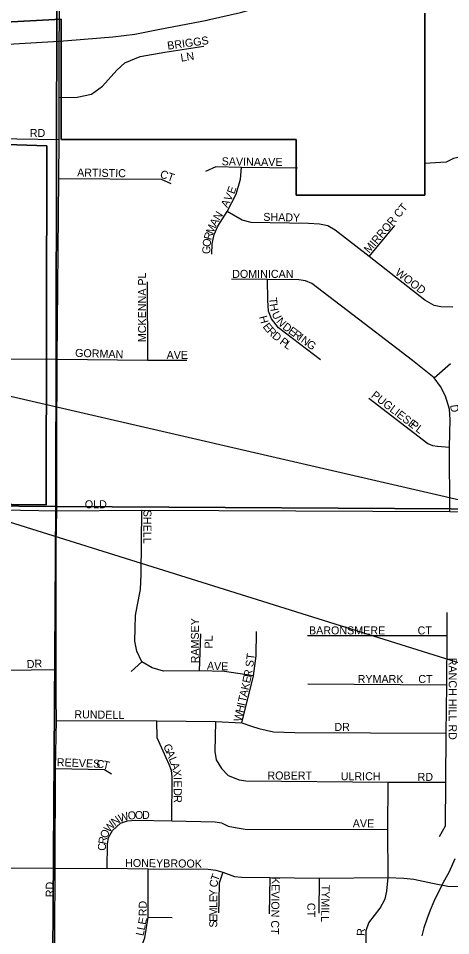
# Model space of a CAD drawing. Extents: x -209 to 4852, y 0 to 905.
# Drawn here: x 365.76 to 375.98, y 248.27 to 269.97 of the extents above; entities that cross this region are included whole.
import ezdxf

# ---------------------------------------------------------------- set-up
doc = ezdxf.new("R2010")
doc.units = 0
for name, color, linetype in [('GM_X_Airport_Location_Class_2', 7, 'Continuous'), ('GM_X_Airport_Location_Class_3', 7, 'Continuous'), ('GM_X_County_Road', 7, 'Continuous'), ('GM_X_Minor_River', 7, 'Continuous'), ('GM_X_Rail_Line_Text', 7, 'Continuous'), ('GM_X_US_Location', 7, 'Continuous'), ('SH_Text', 7, 'Continuous')]:
    doc.layers.add(name, color=color, linetype=linetype)

msp = doc.modelspace()

# ---------------------------------------------------------------- linework, layer by layer
at = {"layer": 'GM_X_Airport_Location_Class_2'}
for points in [[(366.727, 269.899), (366.736, 271.768), (366.736, 271.805), (366.749, 273.236), (366.748, 273.3)], [(366.666, 259.895), (366.672, 261.912), (366.712, 266.186), (366.721, 267.108), (366.723, 268.101), (366.724, 269.433), (366.727, 269.899)], [(366.723, 268.101), (367.15, 268.113), (367.482, 268.182), (367.744, 268.37), (368.082, 268.75), (368.275, 268.92), (368.636, 269.07), (369.216, 269.173), (370.141, 269.318)], [(362.656, 267.196), (363.658, 267.168), (365.717, 267.126), (366.721, 267.108)], [(381.811, 266.685), (381.776, 266.685), (381.337, 266.685), (381.106, 266.749), (380.686, 266.837), (380.436, 266.845), (380.215, 266.829), (379.914, 266.774), (379.649, 266.722), (379.454, 266.705), (378.457, 266.699), (377.3, 266.702), (376.519, 266.719), (376.25, 266.705), (376.043, 266.655), (375.872, 266.572), (375.367, 266.544)], [(372.353, 266.434), (371.033, 266.449), (370.426, 266.458), (370.177, 266.352)], [(370.329, 264.398), (370.335, 264.641), (370.386, 264.86), (370.474, 265.06), (370.69, 265.406), (370.908, 265.815), (371.006, 266.167), (371.033, 266.449)], [(366.712, 266.186), (369.133, 266.167), (369.363, 266.07)], [(376.024, 263.142), (375.742, 263.148), (375.587, 263.184), (375.368, 263.31), (374.052, 264.344), (373.245, 264.966), (373.072, 265.063), (372.872, 265.108), (372.614, 265.12), (371.26, 265.142), (371.045, 265.202), (370.69, 265.406)], [(374.052, 264.344), (374.66, 265.07)], [(368.819, 261.887), (368.808, 263.745)], [(375.958, 258.306), (375.952, 259.832), (375.966, 260.486), (375.945, 260.727), (375.852, 261.034), (375.735, 261.264), (375.583, 261.468), (375.074, 261.878), (374.068, 262.656), (372.697, 263.7), (372.542, 263.765), (372.384, 263.786), (371.647, 263.793), (370.796, 263.806)], [(372.897, 261.895), (371.905, 262.649), (371.743, 262.863), (371.671, 263.045), (371.65, 263.307), (371.647, 263.793)], [(365.505, 261.916), (366.672, 261.912)], [(366.672, 261.912), (368.819, 261.887), (369.736, 261.886)], [(375.583, 261.468), (375.973, 261.809)], [(374.045, 260.987), (375.439, 259.918), (375.55, 259.868), (375.668, 259.85), (375.952, 259.832)], [(366.652, 253.893), (366.647, 254.559), (366.654, 257.55), (366.662, 258.326), (366.666, 259.895)], [(364.942, 258.353), (366.662, 258.326)], [(366.662, 258.326), (368.676, 258.342)], [(371.314, 254.417), (370.632, 254.52), (370.04, 254.539), (369.185, 254.529), (368.919, 254.613), (368.673, 254.75), (368.558, 255.006), (368.513, 255.24), (368.519, 255.544), (368.529, 255.845), (368.564, 256.06), (368.641, 256.463), (368.663, 256.819), (368.676, 258.342)], [(368.676, 258.342), (375.958, 258.306), (383.945, 258.276), (386.643, 258.282), (387.847, 258.268), (390.832, 258.269)], [(375.71, 250.617), (375.855, 250.871), (375.865, 251.903), (375.871, 253.064), (375.887, 254.196), (375.89, 255.369), (375.894, 255.919)], [(371.04, 253.304), (371.314, 254.417), (371.375, 254.894), (371.388, 255.471)], [(370.04, 254.539), (370.069, 255.41)], [(375.89, 255.369), (372.595, 255.367)], [(366.647, 254.559), (365.472, 254.546), (363.267, 254.581), (362.838, 254.592), (362.503, 254.682), (362.177, 254.818), (361.775, 254.95), (361.559, 254.975), (361.247, 254.982), (359.404, 254.992), (359.297, 254.986), (359.142, 254.94), (358.952, 254.864), (358.753, 254.725), (358.452, 254.373)], [(368.673, 254.75), (368.426, 254.523)], [(375.887, 254.196), (372.598, 254.223)], [(366.623, 249.692), (366.624, 249.862), (366.638, 252.224), (366.657, 253.363), (366.652, 253.893)], [(366.657, 253.363), (369.026, 253.352), (370.417, 253.337), (371.04, 253.304), (371.267, 253.23)], [(369.382, 250.992), (369.396, 252.027), (369.38, 252.177), (369.32, 252.32), (369.04, 252.956), (369.026, 253.352)], [(370.417, 253.337), (370.401, 252.632), (370.434, 252.429), (370.561, 252.23), (370.716, 252.064), (370.978, 251.96), (371.133, 251.933), (374.5, 251.902), (375.865, 251.903)], [(371.267, 253.23), (371.438, 253.174), (371.789, 253.093), (372.289, 253.078), (375.871, 253.064)], [(366.638, 252.224), (367.789, 252.2), (367.962, 252.098)], [(373.587, 238.273), (373.597, 239.953), (373.629, 240.192), (373.678, 240.397), (373.821, 240.886), (373.869, 241.289), (373.88, 242.357), (373.893, 245.342), (373.964, 245.714), (373.977, 245.957), (373.976, 247.446), (373.976, 248.097), (373.981, 248.394), (374.041, 248.58), (374.312, 248.924), (374.425, 249.144), (374.469, 249.325), (374.496, 249.647), (374.487, 250.782), (374.5, 251.902)], [(367.854, 249.872), (367.86, 250.436), (367.889, 250.596), (367.978, 250.764), (368.17, 250.933), (368.336, 250.986), (368.526, 251.003), (369.382, 250.992), (370.405, 250.968), (370.556, 250.939), (370.718, 250.865), (370.928, 250.821), (371.12, 250.791), (374.487, 250.782)], [(366.624, 249.862), (365.444, 249.867)], [(366.624, 249.862), (367.854, 249.872), (368.826, 249.854), (370.245, 249.845), (370.426, 249.825), (370.594, 249.774), (370.865, 249.676), (371.029, 249.654), (371.698, 249.649), (372.87, 249.635), (374.496, 249.647), (374.867, 249.632), (375.107, 249.61), (375.546, 249.515), (375.907, 249.444), (377.299, 249.43)], [(368.541, 247.677), (368.744, 248.218), (368.826, 248.712), (368.826, 249.854)], [(366.618, 248.491), (366.623, 249.692)], [(370.594, 249.774), (370.5, 249.518), (370.492, 249.102), (370.487, 248.815)], [(371.698, 249.649), (371.685, 248.787)], [(372.87, 249.635), (372.863, 248.807)], [(368.826, 248.712), (369.393, 248.7)], [(366.594, 244.69), (366.601, 245.344), (366.615, 247.754), (366.618, 248.491)]]:
    msp.add_lwpolyline(points, dxfattribs=at)
at = {"layer": 'GM_X_County_Road'}
msp.add_lwpolyline([(376.072, 250.092), (375.944, 249.782), (375.834, 249.587), (375.683, 249.293), (375.58, 249.082), (375.493, 248.878), (375.412, 248.667), (375.34, 248.455), (375.298, 248.266)], dxfattribs=at)
at = {"layer": 'GM_X_Minor_River'}
for points in [[(346.598, 278.641), (366.685, 278.54), (366.643, 258.429), (346.459, 258.607)], [(366.685, 278.54), (386.82, 278.559), (386.662, 258.306), (366.643, 258.429)], [(366.643, 258.429), (366.505, 238.365), (365.444, 238.341), (346.478, 238.465), (346.459, 258.607)], [(386.662, 258.306), (386.645, 238.294), (385.487, 238.317), (366.505, 238.365), (366.643, 258.429)]]:
    msp.add_lwpolyline(points, close=True, dxfattribs=at)
at = {"layer": 'GM_X_Rail_Line_Text'}
for points in [[(370.277, 269.948), (371.01, 270.115), (372.119, 270.44), (373.021, 270.732), (374.64, 271.359)], [(369.101, 269.715), (370.222, 269.935), (370.277, 269.948)], [(366.923, 269.45), (367.987, 269.538), (368.513, 269.604)], [(368.513, 269.604), (368.585, 269.613), (369.101, 269.715)], [(365.317, 269.355), (365.382, 269.358), (366.724, 269.433), (366.923, 269.45)]]:
    msp.add_lwpolyline(points, dxfattribs=at)
at = {"layer": 'GM_X_US_Location'}
for points in [[(341.454, 263.636), (346.334, 263.644), (346.334, 264.483), (347.817, 264.475), (347.818, 258.645), (366.417, 258.468), (366.426, 266.956), (362.656, 267.082), (362.656, 269.732), (366.766, 269.959), (366.766, 267.107), (372.327, 267.107), (372.327, 265.791), (375.367, 265.792), (375.367, 270.094)], [(375.367, 270.094), (375.367, 265.792), (372.327, 265.791), (372.327, 267.107), (366.766, 267.107), (366.766, 269.959), (362.656, 269.732), (362.656, 267.082), (366.426, 266.956), (366.417, 258.468), (347.818, 258.645), (347.817, 264.475), (346.334, 264.483), (346.334, 263.644), (341.454, 263.636)], [(375.367, 270.094), (375.367, 265.792), (372.327, 265.791), (372.327, 267.107), (366.766, 267.107), (366.766, 269.959), (362.656, 269.732), (362.656, 267.082), (366.426, 266.956), (366.417, 258.468), (347.818, 258.645), (347.817, 264.475), (346.334, 264.483), (346.334, 263.644), (341.454, 263.636)]]:
    msp.add_lwpolyline(points, dxfattribs=at)
at = {"layer": 'SH_Text'}
msp.add_lwpolyline([(329.283, 269.416), (400.488, 252.966), (430.167, 252.966), (430.167, 247.327), (400.495, 247.1)], close=True, dxfattribs=at)

# ---------------------------------------------------------------- texts
at = {"layer": 'GM_X_Airport_Location_Class_3'}
for s, height, rotation, p in [('BRIGGS', 0.1894, 7.8155, (369.289, 269.233)), ('LN', 0.1894, 8.9785, (369.605, 268.948)), ('RD', 0.1894, 0, (366.027, 267.167)), ('SAVINA', 0.1894, 358.8947, (370.561, 266.5)), ('AVE', 0.1894, 0, (371.494, 266.484)), ('ARTISTIC', 0.1894, 359.0912, (367.144, 266.234)), ('CT', 0.1894, 340.5553, (369.088, 266.216)), ('V', 0.189, 62.926, (370.773, 265.631)), ('E', 0.189, 70.6183, (370.86, 265.805)), ('A', 0.189, 62.5356, (370.696, 265.481)), ('N', 0.189, 58.0803, (370.508, 265.178)), ('MIRROR CT', 0.1894, 49.8074, (374.05, 264.404)), ('A', 0.189, 61.0494, (370.429, 265.035)), ('SHADY', 0.1894, 358.8071, (371.545, 265.184)), ('M', 0.189, 67.6337, (370.355, 264.855)), ('R', 0.189, 73.5241, (370.314, 264.716)), ('G', 0.189, 88.6449, (370.292, 264.397)), ('O', 0.189, 82.8777, (370.295, 264.559)), ('MCKENNA PL', 0.1894, 90, (368.775, 262.315)), ('DOMINICAN', 0.1894, 0, (370.811, 263.834)), ('WOOD', 0.1894, 322.6979, (374.649, 263.926)), ('T', 0.189, 274.8952, (371.68, 263.361)), ('H', 0.189, 279.3721, (371.693, 263.212)), ('U', 0.189, 296.2022, (371.739, 262.989)), ('H', 0.189, 285.0328, (371.445, 262.913)), ('N', 0.189, 311.4642, (371.843, 262.794)), ('E', 0.189, 307.827, (371.524, 262.68)), ('R', 0.189, 312.7286, (371.617, 262.561)), ('D', 0.189, 323.4271, (371.985, 262.64)), ('E', 0.189, 324.0489, (372.121, 262.54)), ('R', 0.189, 324.0333, (372.229, 262.461)), ('D', 0.189, 320.7364, (371.74, 262.432)), ('P', 0.189, 323.79, (371.918, 262.29)), ('I', 0.189, 324.0419, (372.35, 262.373)), ('N', 0.189, 324.0482, (372.418, 262.324)), ('GORMAN', 0.1894, 358.1534, (367.095, 261.967)), ('L', 0.189, 324.0774, (372.026, 262.21)), ('G', 0.189, 324.0482, (372.552, 262.227)), ('AVE', 0.1894, 0, (369.261, 261.917)), ('PUGLIESE', 0.1894, 322.4345, (374.082, 261.026)), ('D', 0.189, 277.4964, (375.962, 260.825)), ('PL', 0.1894, 322.4371, (374.999, 260.326)), ('OLD', 0.1894, 0, (367.327, 258.384)), ('SHELL', 0.1894, 270, (368.713, 258.348)), ('RAMSEY', 0.1894, 90, (370.025, 254.715)), ('BARONSMERE', 0.1894, 0, (372.627, 255.4)), ('CT', 0.1894, 0, (375.194, 255.4)), ('PL', 0.1894, 90, (370.347, 255.065)), ('DR', 0.1894, 3.011, (365.959, 254.6)), ('ST', 0.1894, 82.8783, (371.309, 254.619)), ('RANCH HILL RD', 0.18939, 270, (375.93, 254.848)), ('A', 0.189, 357.7697, (370.212, 254.567)), ('V', 0.189, 357.7697, (370.379, 254.561)), ('E', 0.189, 358.5497, (370.548, 254.554)), ('R', 0.189, 79.731, (371.263, 254.372)), ('E', 0.189, 77.2843, (371.231, 254.233)), ('RYMARK', 0.1894, 0, (373.777, 254.25)), ('CT', 0.1894, 0, (375.211, 254.25)), ('K', 0.189, 77.2626, (371.195, 254.071)), ('T', 0.189, 77.2843, (371.129, 253.778)), ('A', 0.189, 77.2839, (371.158, 253.908)), ('H', 0.189, 77.2953, (371.074, 253.534)), ('I', 0.189, 77.2578, (371.11, 253.697)), ('RUNDELL', 0.1894, 359.1157, (367.078, 253.417)), ('W', 0.189, 77.2688, (371.026, 253.323)), ('DR', 0.1894, 0, (373.227, 253.117)), ('G', 0.189, 292.8485, (369.177, 252.762)), ('A', 0.189, 292.8891, (369.241, 252.608)), ('REEVES', 0.1894, 357.7945, (366.662, 252.284)), ('C', 0.189, 353.8207, (367.596, 252.25)), ('T', 0.189, 346.8252, (367.739, 252.235)), ('L', 0.189, 292.725, (369.306, 252.455)), ('A', 0.189, 287.2184, (369.356, 252.336)), ('X', 0.189, 278.4022, (369.404, 252.185)), ('I', 0.189, 270.8303, (369.428, 252.026)), ('ROBERT', 0.1894, 0, (371.644, 251.967)), ('ULRICH', 0.1894, 0, (373.377, 251.95)), ('RD', 0.1894, 0, (375.194, 251.934)), ('E', 0.189, 270.3279, (369.429, 251.944)), ('D', 0.189, 269.9928, (369.43, 251.761)), ('R', 0.189, 269.994, (369.43, 251.594)), ('N', 0.189, 37.1715, (368.037, 250.86)), ('W', 0.189, 17.4142, (368.155, 250.952)), ('O', 0.189, 5.4279, (368.351, 251.015)), ('O', 0.189, 1.0055, (368.513, 251.031)), ('D', 0.189, 0.0437, (368.679, 251.034)), ('W', 0.189, 49.9038, (367.905, 250.701)), ('AVE', 0.1894, 0, (373.661, 250.834)), ('O', 0.189, 68.1418, (367.852, 250.56)), ('C', 0.189, 88.6887, (367.825, 250.28)), ('R', 0.189, 79.719, (367.828, 250.423)), ('HONEYBROOK', 0.1894, 359.411, (368.279, 249.9)), ('C', 0.189, 83.1341, (370.46, 249.409)), ('T', 0.189, 70.2083, (370.475, 249.547)), ('KEVION CT', 0.1894, 269.2262, (371.746, 249.664)), ('RD', 0.1894, 90, (366.592, 249.181)), ('Y', 0.189, 89.9028, (370.46, 249.198)), ('TYMILL', 0.1894, 268.8989, (372.929, 249.481)), ('E', 0.189, 89.8907, (370.459, 249.065)), ('RD', 0.1894, 90, (368.792, 248.731)), ('M', 0.189, 89.8907, (370.459, 248.731)), ('L', 0.189, 89.8907, (370.459, 248.931)), ('CT', 0.1894, 270, (372.587, 249.048)), ('E', 0.189, 79.1306, (368.767, 248.521)), ('E', 0.189, 89.9073, (370.459, 248.598)), ('L', 0.189, 79.1061, (368.741, 248.39)), ('S', 0.189, 89.8907, (370.458, 248.465)), ('L', 0.189, 77.9741, (368.713, 248.256)), ('R', 0.189, 87.4007, (373.944, 248.263))]:
    msp.add_text(s, height=height, rotation=rotation, dxfattribs=at).set_placement(p)

doc.saveas('drawing.dxf')
